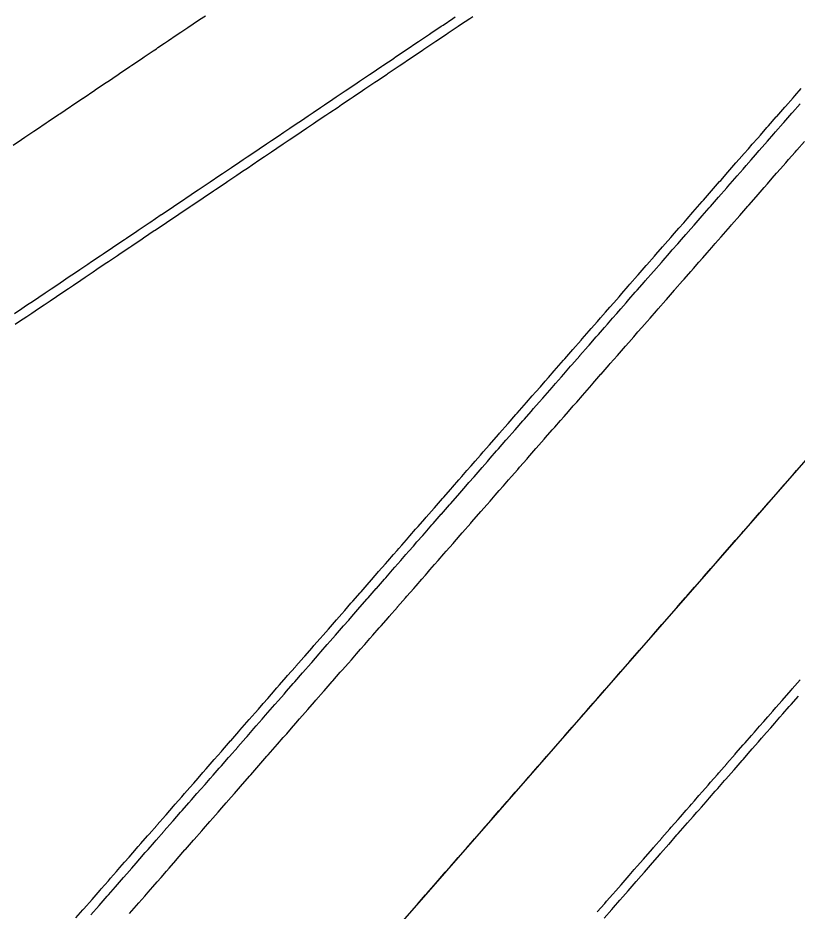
# Model space of a CAD drawing. Extents: x 2145147 to 2158018, y 137519 to 148068.
# Drawn here: x 2151620.4 to 2151675.9, y 142454.9 to 142518.5 of the extents above; entities that cross this region are included whole.
import ezdxf

# ---------------------------------------------------------------- set-up
doc = ezdxf.new("R2010")
doc.units = 0
doc.layers.add('PR_Align_Ramp_E', color=7, linetype='Continuous')
doc.layers.add('PR_Phasing_Pavement_1', color=7, linetype='Continuous')

msp = doc.modelspace()

# ---------------------------------------------------------------- linework, layer by layer
at = {"layer": 'PR_Align_Ramp_E'}
msp.add_line((2151310.016, 142067.77), (2151699.688, 142513.523), dxfattribs=at)
at = {"layer": 'PR_Phasing_Pavement_1'}
for points in [[(2151620.08, 142509.436), (2151620.683, 142509.842), (2151620.91, 142509.995), (2151621.555, 142510.429), (2151621.739, 142510.553), (2151622.427, 142511.016), (2151622.569, 142511.112), (2151623.299, 142511.603), (2151623.398, 142511.67), (2151624.17, 142512.19), (2151624.228, 142512.229), (2151625.042, 142512.777), (2151625.057, 142512.787), (2151625.887, 142513.346), (2151625.914, 142513.364), (2151626.716, 142513.904), (2151626.786, 142513.951), (2151627.546, 142514.463), (2151627.658, 142514.538), (2151628.375, 142515.021), (2151628.53, 142515.125), (2151629.205, 142515.58), (2151629.402, 142515.712), (2151630.034, 142516.138), (2151630.274, 142516.299), (2151630.383, 142516.373), (2151630.864, 142516.696), (2151631.145, 142516.886), (2151631.693, 142517.255), (2151632.017, 142517.473), (2151632.523, 142517.813), (2151632.889, 142518.06), (2151633.353, 142518.372), (2151633.761, 142518.647)], [(2151620.164, 142497.438), (2151620.688, 142497.79), (2151621.036, 142498.025), (2151621.517, 142498.349), (2151621.908, 142498.612), (2151622.347, 142498.907), (2151622.78, 142499.199), (2151623.176, 142499.466), (2151623.652, 142499.786), (2151624.006, 142500.024), (2151624.524, 142500.373), (2151624.835, 142500.583), (2151625.396, 142500.96), (2151625.665, 142501.141), (2151626.268, 142501.547), (2151626.494, 142501.7), (2151627.139, 142502.134), (2151627.324, 142502.258), (2151628.011, 142502.721), (2151628.153, 142502.817), (2151628.883, 142503.308), (2151628.983, 142503.375), (2151629.755, 142503.895), (2151629.812, 142503.933), (2151630.627, 142504.482), (2151630.642, 142504.492), (2151631.471, 142505.05), (2151631.499, 142505.069), (2151632.301, 142505.609), (2151632.371, 142505.656), (2151633.13, 142506.167), (2151633.243, 142506.243), (2151633.96, 142506.726), (2151634.114, 142506.83), (2151634.79, 142507.284), (2151634.986, 142507.417), (2151635.619, 142507.843), (2151635.858, 142508.004), (2151635.967, 142508.077), (2151636.449, 142508.401), (2151636.73, 142508.591), (2151637.278, 142508.96), (2151637.602, 142509.178), (2151638.108, 142509.518), (2151638.474, 142509.765), (2151638.937, 142510.077), (2151639.346, 142510.352), (2151639.767, 142510.635), (2151640.218, 142510.939), (2151640.596, 142511.194), (2151641.089, 142511.526), (2151641.426, 142511.752), (2151641.961, 142512.113), (2151642.255, 142512.31), (2151642.833, 142512.7), (2151643.085, 142512.869), (2151643.705, 142513.287), (2151643.914, 142513.427), (2151644.577, 142513.874), (2151644.744, 142513.986), (2151645.449, 142514.46), (2151645.573, 142514.544), (2151646.321, 142515.047), (2151646.403, 142515.103), (2151647.193, 142515.634), (2151647.232, 142515.661), (2151648.062, 142516.22), (2151648.064, 142516.221), (2151648.891, 142516.778), (2151648.936, 142516.808), (2151649.721, 142517.337), (2151649.808, 142517.395), (2151650.551, 142517.895), (2151650.68, 142517.982), (2151651.38, 142518.454), (2151651.385, 142518.457), (2151651.552, 142518.569)], [(2151620.23, 142496.679), (2151620.537, 142496.885), (2151621.06, 142497.237), (2151621.409, 142497.472), (2151621.889, 142497.796), (2151622.281, 142498.059), (2151622.719, 142498.354), (2151623.152, 142498.646), (2151623.548, 142498.913), (2151624.024, 142499.233), (2151624.378, 142499.471), (2151624.896, 142499.82), (2151625.208, 142500.03), (2151625.768, 142500.407), (2151626.037, 142500.588), (2151626.64, 142500.994), (2151626.867, 142501.147), (2151627.512, 142501.581), (2151627.696, 142501.705), (2151628.384, 142502.168), (2151628.526, 142502.264), (2151629.256, 142502.755), (2151629.355, 142502.822), (2151630.127, 142503.342), (2151630.185, 142503.38), (2151630.999, 142503.929), (2151631.014, 142503.939), (2151631.844, 142504.497), (2151631.871, 142504.516), (2151632.673, 142505.056), (2151632.743, 142505.103), (2151633.503, 142505.614), (2151633.615, 142505.69), (2151634.332, 142506.173), (2151634.487, 142506.277), (2151635.162, 142506.731), (2151635.359, 142506.864), (2151635.991, 142507.29), (2151636.231, 142507.451), (2151636.34, 142507.524), (2151636.821, 142507.848), (2151637.102, 142508.038), (2151637.65, 142508.407), (2151637.974, 142508.625), (2151638.48, 142508.965), (2151638.846, 142509.212), (2151639.309, 142509.524), (2151639.718, 142509.799), (2151640.139, 142510.082), (2151640.59, 142510.386), (2151640.969, 142510.641), (2151641.462, 142510.973), (2151641.798, 142511.199), (2151642.334, 142511.56), (2151642.628, 142511.757), (2151643.206, 142512.147), (2151643.457, 142512.316), (2151644.077, 142512.734), (2151644.287, 142512.874), (2151644.949, 142513.32), (2151645.116, 142513.433), (2151645.821, 142513.907), (2151645.946, 142513.991), (2151646.693, 142514.494), (2151646.775, 142514.55), (2151647.565, 142515.081), (2151647.605, 142515.108), (2151648.434, 142515.667), (2151648.437, 142515.668), (2151649.264, 142516.225), (2151649.309, 142516.255), (2151650.093, 142516.784), (2151650.181, 142516.842), (2151650.923, 142517.342), (2151651.052, 142517.429), (2151651.752, 142517.901), (2151651.757, 142517.904), (2151651.924, 142518.016), (2151652.582, 142518.459), (2151652.796, 142518.603)], [(2151624.535, 142454.397), (2151625.037, 142454.972), (2151625.115, 142455.061), (2151625.695, 142455.725), (2151625.696, 142455.725), (2151626.276, 142456.388), (2151626.354, 142456.478), (2151626.856, 142457.052), (2151627.012, 142457.231), (2151627.436, 142457.716), (2151627.67, 142457.984), (2151628.016, 142458.38), (2151628.328, 142458.736), (2151628.597, 142459.043), (2151628.986, 142459.489), (2151629.177, 142459.707), (2151629.645, 142460.242), (2151629.757, 142460.371), (2151630.303, 142460.995), (2151630.337, 142461.035), (2151630.918, 142461.698), (2151630.961, 142461.748), (2151631.498, 142462.362), (2151631.619, 142462.501), (2151632.078, 142463.026), (2151632.277, 142463.254), (2151632.658, 142463.69), (2151632.935, 142464.007), (2151633.239, 142464.353), (2151633.593, 142464.759), (2151633.819, 142465.017), (2151634.252, 142465.512), (2151634.399, 142465.681), (2151634.91, 142466.265), (2151634.979, 142466.345), (2151635.56, 142467.009), (2151635.568, 142467.018), (2151636.14, 142467.672), (2151636.226, 142467.771), (2151636.72, 142468.336), (2151636.884, 142468.524), (2151637.3, 142469), (2151637.542, 142469.277), (2151637.881, 142469.664), (2151638.201, 142470.03), (2151638.461, 142470.327), (2151638.859, 142470.782), (2151639.041, 142470.991), (2151639.517, 142471.535), (2151639.621, 142471.655), (2151640.175, 142472.288), (2151640.202, 142472.319), (2151640.782, 142472.982), (2151640.833, 142473.041), (2151641.362, 142473.646), (2151641.491, 142473.794), (2151641.942, 142474.31), (2151642.15, 142474.547), (2151642.523, 142474.974), (2151642.808, 142475.3), (2151643.103, 142475.637), (2151643.466, 142476.053), (2151643.683, 142476.301), (2151644.124, 142476.806), (2151644.263, 142476.965), (2151644.782, 142477.558), (2151644.844, 142477.629), (2151645.424, 142478.292), (2151645.44, 142478.311), (2151646.004, 142478.956), (2151646.098, 142479.064), (2151646.584, 142479.62), (2151646.757, 142479.817), (2151647.165, 142480.284), (2151647.415, 142480.57), (2151647.538, 142480.71), (2151647.745, 142480.948), (2151648.073, 142481.323), (2151648.325, 142481.611), (2151648.731, 142482.076), (2151648.905, 142482.275), (2151649.389, 142482.829), (2151649.486, 142482.939), (2151650.047, 142483.581), (2151650.066, 142483.603), (2151650.646, 142484.266), (2151650.706, 142484.334), (2151651.226, 142484.93), (2151651.364, 142485.087), (2151651.807, 142485.594), (2151652.022, 142485.84), (2151652.387, 142486.258), (2151652.68, 142486.593), (2151652.967, 142486.921), (2151653.338, 142487.346), (2151653.547, 142487.585), (2151653.996, 142488.099), (2151654.128, 142488.249), (2151654.655, 142488.852), (2151654.708, 142488.913), (2151655.288, 142489.576), (2151655.313, 142489.604), (2151655.868, 142490.24), (2151655.971, 142490.357), (2151656.449, 142490.904), (2151656.629, 142491.11), (2151657.029, 142491.568), (2151657.287, 142491.863), (2151657.609, 142492.232), (2151657.945, 142492.616), (2151658.19, 142492.895), (2151658.603, 142493.369), (2151658.77, 142493.559), (2151659.262, 142494.122), (2151659.35, 142494.223), (2151659.92, 142494.875), (2151659.93, 142494.887), (2151660.511, 142495.55), (2151660.578, 142495.627), (2151661.091, 142496.214), (2151661.236, 142496.38), (2151661.671, 142496.878), (2151661.894, 142497.133), (2151662.251, 142497.542), (2151662.552, 142497.886), (2151662.832, 142498.205), (2151663.211, 142498.639), (2151663.412, 142498.869), (2151663.869, 142499.392), (2151663.992, 142499.533), (2151664.527, 142500.145), (2151664.572, 142500.197), (2151665.153, 142500.86), (2151665.185, 142500.898), (2151665.733, 142501.524), (2151665.843, 142501.651), (2151666.313, 142502.188), (2151666.501, 142502.403), (2151666.893, 142502.852), (2151667.16, 142503.156), (2151667.474, 142503.515), (2151667.818, 142503.909), (2151668.054, 142504.179), (2151668.476, 142504.662), (2151668.634, 142504.843), (2151669.134, 142505.415), (2151669.214, 142505.507), (2151669.792, 142506.168), (2151669.795, 142506.171), (2151670.375, 142506.834), (2151670.45, 142506.921), (2151670.955, 142507.498), (2151671.109, 142507.674), (2151671.535, 142508.162), (2151671.767, 142508.426), (2151672.116, 142508.826), (2151672.425, 142509.179), (2151672.696, 142509.489), (2151673.083, 142509.932), (2151673.276, 142510.153), (2151673.741, 142510.685), (2151673.856, 142510.817), (2151674.399, 142511.438), (2151674.437, 142511.481), (2151675.017, 142512.144), (2151675.057, 142512.191), (2151675.597, 142512.808), (2151675.716, 142512.944), (2151676.177, 142513.472)], [(2151625.617, 142454.622), (2151626.197, 142455.286), (2151626.197, 142455.286), (2151626.777, 142455.95), (2151626.856, 142456.039), (2151627.358, 142456.613), (2151627.514, 142456.792), (2151627.938, 142457.277), (2151628.172, 142457.545), (2151628.518, 142457.941), (2151628.83, 142458.298), (2151629.098, 142458.605), (2151629.488, 142459.051), (2151629.679, 142459.268), (2151630.146, 142459.803), (2151630.259, 142459.932), (2151630.805, 142460.556), (2151630.839, 142460.596), (2151631.419, 142461.26), (2151631.463, 142461.309), (2151632, 142461.923), (2151632.121, 142462.062), (2151632.58, 142462.587), (2151632.779, 142462.815), (2151633.16, 142463.251), (2151633.437, 142463.568), (2151633.74, 142463.915), (2151634.095, 142464.321), (2151634.321, 142464.578), (2151634.754, 142465.074), (2151634.901, 142465.242), (2151635.412, 142465.826), (2151635.481, 142465.906), (2151636.062, 142466.57), (2151636.07, 142466.579), (2151636.642, 142467.233), (2151636.728, 142467.332), (2151637.222, 142467.897), (2151637.386, 142468.085), (2151637.802, 142468.561), (2151638.044, 142468.838), (2151638.383, 142469.225), (2151638.703, 142469.591), (2151638.963, 142469.889), (2151639.361, 142470.344), (2151639.543, 142470.552), (2151640.019, 142471.097), (2151640.123, 142471.216), (2151640.677, 142471.849), (2151640.704, 142471.88), (2151641.284, 142472.544), (2151641.335, 142472.602), (2151641.864, 142473.207), (2151641.993, 142473.355), (2151642.444, 142473.871), (2151642.651, 142474.108), (2151643.025, 142474.535), (2151643.31, 142474.861), (2151643.605, 142475.199), (2151643.968, 142475.614), (2151644.185, 142475.862), (2151644.626, 142476.367), (2151644.765, 142476.526), (2151645.284, 142477.12), (2151645.346, 142477.19), (2151645.926, 142477.854), (2151645.942, 142477.872), (2151646.506, 142478.517), (2151646.6, 142478.625), (2151647.086, 142479.181), (2151647.259, 142479.378), (2151647.667, 142479.845), (2151647.917, 142480.131), (2151648.04, 142480.272), (2151648.247, 142480.509), (2151648.575, 142480.884), (2151648.827, 142481.173), (2151649.233, 142481.637), (2151649.407, 142481.836), (2151649.891, 142482.39), (2151649.988, 142482.5), (2151650.549, 142483.143), (2151650.568, 142483.164), (2151651.148, 142483.828), (2151651.208, 142483.896), (2151651.728, 142484.491), (2151651.866, 142484.648), (2151652.309, 142485.155), (2151652.524, 142485.401), (2151652.889, 142485.819), (2151653.182, 142486.154), (2151653.469, 142486.483), (2151653.84, 142486.907), (2151654.049, 142487.146), (2151654.498, 142487.66), (2151654.63, 142487.81), (2151655.156, 142488.413), (2151655.21, 142488.474), (2151655.79, 142489.138), (2151655.815, 142489.166), (2151656.37, 142489.801), (2151656.473, 142489.919), (2151656.951, 142490.465), (2151657.131, 142490.671), (2151657.531, 142491.129), (2151657.789, 142491.424), (2151658.111, 142491.793), (2151658.447, 142492.177), (2151658.691, 142492.457), (2151659.105, 142492.93), (2151659.272, 142493.12), (2151659.764, 142493.683), (2151659.852, 142493.784), (2151660.422, 142494.436), (2151660.432, 142494.448), (2151661.012, 142495.112), (2151661.08, 142495.189), (2151661.593, 142495.775), (2151661.738, 142495.942), (2151662.173, 142496.439), (2151662.396, 142496.694), (2151662.753, 142497.103), (2151663.054, 142497.447), (2151663.333, 142497.767), (2151663.713, 142498.2), (2151663.914, 142498.43), (2151664.371, 142498.953), (2151664.494, 142499.094), (2151665.029, 142499.706), (2151665.074, 142499.758), (2151665.654, 142500.422), (2151665.687, 142500.459), (2151666.235, 142501.085), (2151666.345, 142501.212), (2151666.815, 142501.749), (2151667.003, 142501.965), (2151667.395, 142502.413), (2151667.661, 142502.718), (2151667.975, 142503.077), (2151668.32, 142503.47), (2151668.556, 142503.74), (2151668.978, 142504.223), (2151669.136, 142504.404), (2151669.636, 142504.976), (2151669.716, 142505.068), (2151670.294, 142505.729), (2151670.297, 142505.732), (2151670.877, 142506.396), (2151670.952, 142506.482), (2151671.457, 142507.059), (2151671.61, 142507.235), (2151672.037, 142507.723), (2151672.269, 142507.988), (2151672.618, 142508.387), (2151672.927, 142508.741), (2151673.198, 142509.051), (2151673.585, 142509.493), (2151673.778, 142509.714), (2151674.243, 142510.246), (2151674.358, 142510.378), (2151674.901, 142510.999), (2151674.939, 142511.042), (2151675.519, 142511.706), (2151675.559, 142511.752), (2151676.099, 142512.369)], [(2151628.361, 142454.723), (2151628.863, 142455.297), (2151629.02, 142455.476), (2151629.444, 142455.961), (2151629.678, 142456.228), (2151630.024, 142456.624), (2151630.336, 142456.981), (2151630.604, 142457.288), (2151630.994, 142457.734), (2151631.184, 142457.952), (2151631.652, 142458.487), (2151631.765, 142458.616), (2151632.31, 142459.24), (2151632.345, 142459.28), (2151632.925, 142459.943), (2151632.969, 142459.993), (2151633.505, 142460.607), (2151633.627, 142460.746), (2151634.086, 142461.271), (2151634.285, 142461.499), (2151634.666, 142461.935), (2151634.943, 142462.251), (2151635.246, 142462.598), (2151635.601, 142463.004), (2151635.827, 142463.262), (2151636.259, 142463.757), (2151636.407, 142463.926), (2151636.917, 142464.51), (2151636.987, 142464.59), (2151637.567, 142465.253), (2151637.576, 142465.263), (2151638.148, 142465.917), (2151638.234, 142466.016), (2151638.728, 142466.581), (2151638.892, 142466.769), (2151639.308, 142467.245), (2151639.55, 142467.522), (2151639.888, 142467.908), (2151640.208, 142468.274), (2151640.469, 142468.572), (2151640.866, 142469.027), (2151641.049, 142469.236), (2151641.525, 142469.78), (2151641.629, 142469.9), (2151642.183, 142470.533), (2151642.209, 142470.564), (2151642.79, 142471.227), (2151642.841, 142471.286), (2151643.37, 142471.891), (2151643.499, 142472.039), (2151643.95, 142472.555), (2151644.157, 142472.792), (2151644.53, 142473.219), (2151644.815, 142473.545), (2151645.111, 142473.882), (2151645.474, 142474.298), (2151645.691, 142474.546), (2151646.132, 142475.05), (2151646.271, 142475.21), (2151646.79, 142475.803), (2151646.851, 142475.874), (2151647.432, 142476.537), (2151647.448, 142476.556), (2151648.012, 142477.201), (2151648.106, 142477.309), (2151648.592, 142477.865), (2151648.764, 142478.062), (2151649.172, 142478.529), (2151649.422, 142478.815), (2151649.545, 142478.955), (2151649.753, 142479.192), (2151650.081, 142479.568), (2151650.333, 142479.856), (2151650.739, 142480.321), (2151650.913, 142480.52), (2151651.397, 142481.073), (2151651.493, 142481.184), (2151652.055, 142481.826), (2151652.074, 142481.848), (2151652.654, 142482.511), (2151652.713, 142482.579), (2151653.234, 142483.175), (2151653.371, 142483.332), (2151653.814, 142483.839), (2151654.03, 142484.085), (2151654.395, 142484.503), (2151654.688, 142484.838), (2151654.975, 142485.166), (2151655.346, 142485.591), (2151655.555, 142485.83), (2151656.004, 142486.344), (2151656.135, 142486.494), (2151656.662, 142487.096), (2151656.716, 142487.158), (2151657.296, 142487.821), (2151657.32, 142487.849), (2151657.876, 142488.485), (2151657.979, 142488.602), (2151658.456, 142489.149), (2151658.637, 142489.355), (2151659.037, 142489.813), (2151659.295, 142490.108), (2151659.617, 142490.476), (2151659.953, 142490.861), (2151660.197, 142491.14), (2151660.611, 142491.614), (2151660.777, 142491.804), (2151661.269, 142492.367), (2151661.358, 142492.468), (2151661.927, 142493.12), (2151661.938, 142493.131), (2151662.518, 142493.795), (2151662.586, 142493.872), (2151663.098, 142494.459), (2151663.244, 142494.625), (2151663.679, 142495.123), (2151663.902, 142495.378), (2151664.259, 142495.787), (2151664.56, 142496.131), (2151664.839, 142496.45), (2151665.218, 142496.884), (2151665.419, 142497.114), (2151665.876, 142497.637), (2151666, 142497.778), (2151666.535, 142498.39), (2151666.58, 142498.442), (2151667.16, 142499.105), (2151667.193, 142499.143), (2151667.74, 142499.769), (2151667.851, 142499.895), (2151668.321, 142500.433), (2151668.509, 142500.648), (2151668.901, 142501.097), (2151669.167, 142501.401), (2151669.481, 142501.76), (2151669.825, 142502.154), (2151670.062, 142502.424), (2151670.484, 142502.907), (2151670.642, 142503.088), (2151671.142, 142503.66), (2151671.222, 142503.752), (2151671.8, 142504.413), (2151671.802, 142504.415), (2151672.383, 142505.079), (2151672.458, 142505.166), (2151672.963, 142505.743), (2151673.116, 142505.918), (2151673.543, 142506.407), (2151673.774, 142506.671), (2151674.123, 142507.071), (2151674.433, 142507.424), (2151674.704, 142507.734), (2151675.091, 142508.177), (2151675.284, 142508.398), (2151675.749, 142508.93), (2151675.864, 142509.062), (2151676.407, 142509.683)], [(2151648.28, 142454.717), (2151648.86, 142455.381), (2151648.869, 142455.391), (2151649.441, 142456.045), (2151649.527, 142456.143), (2151650.021, 142456.709), (2151650.185, 142456.896), (2151650.601, 142457.372), (2151650.843, 142457.649), (2151651.181, 142458.036), (2151651.501, 142458.402), (2151651.762, 142458.7), (2151652.16, 142459.155), (2151652.342, 142459.364), (2151652.818, 142459.908), (2151652.922, 142460.027), (2151653.476, 142460.661), (2151653.502, 142460.691), (2151654.083, 142461.355), (2151654.134, 142461.414), (2151654.663, 142462.019), (2151654.792, 142462.167), (2151655.243, 142462.682), (2151655.45, 142462.919), (2151655.824, 142463.346), (2151656.109, 142463.672), (2151656.404, 142464.01), (2151656.767, 142464.425), (2151656.984, 142464.674), (2151657.425, 142465.178), (2151657.564, 142465.337), (2151658.083, 142465.931), (2151658.145, 142466.001), (2151658.725, 142466.665), (2151658.741, 142466.684), (2151659.305, 142467.329), (2151659.399, 142467.437), (2151659.885, 142467.993), (2151660.058, 142468.19), (2151660.466, 142468.656), (2151660.716, 142468.942), (2151660.839, 142469.083), (2151661.046, 142469.32), (2151661.374, 142469.695), (2151661.626, 142469.984), (2151662.032, 142470.448), (2151662.206, 142470.648), (2151662.69, 142471.201), (2151662.787, 142471.311), (2151663.348, 142471.954), (2151663.367, 142471.975), (2151663.947, 142472.639), (2151664.006, 142472.707), (2151664.527, 142473.303), (2151664.665, 142473.46), (2151665.108, 142473.966), (2151665.323, 142474.213), (2151665.688, 142474.63), (2151665.981, 142474.965), (2151666.268, 142475.294), (2151666.639, 142475.718), (2151666.848, 142475.958), (2151667.297, 142476.471), (2151667.429, 142476.621), (2151667.955, 142477.224), (2151668.009, 142477.285), (2151668.589, 142477.949), (2151668.614, 142477.977), (2151669.169, 142478.613), (2151669.272, 142478.73), (2151669.75, 142479.277), (2151669.93, 142479.483), (2151670.33, 142479.94), (2151670.588, 142480.236), (2151670.91, 142480.604), (2151671.246, 142480.989), (2151671.49, 142481.268), (2151671.904, 142481.741), (2151672.071, 142481.932), (2151672.563, 142482.494), (2151672.651, 142482.595), (2151673.221, 142483.247), (2151673.231, 142483.259), (2151673.811, 142483.923), (2151673.879, 142484), (2151674.392, 142484.587), (2151674.537, 142484.753), (2151674.972, 142485.25), (2151675.195, 142485.506), (2151675.552, 142485.914), (2151675.853, 142486.259), (2151676.132, 142486.578)], [(2151661.663, 142454.832), (2151662.192, 142455.437), (2151662.321, 142455.585), (2151662.772, 142456.101), (2151662.979, 142456.338), (2151663.352, 142456.765), (2151663.637, 142457.091), (2151663.933, 142457.428), (2151664.296, 142457.844), (2151664.513, 142458.092), (2151664.954, 142458.596), (2151665.093, 142458.756), (2151665.612, 142459.349), (2151665.673, 142459.42), (2151666.254, 142460.083), (2151666.27, 142460.102), (2151666.834, 142460.747), (2151666.928, 142460.855), (2151667.414, 142461.411), (2151667.586, 142461.608), (2151667.994, 142462.075), (2151668.244, 142462.361), (2151668.367, 142462.501), (2151668.575, 142462.738), (2151668.903, 142463.114), (2151669.155, 142463.402), (2151669.561, 142463.867), (2151669.735, 142464.066), (2151670.219, 142464.619), (2151670.315, 142464.73), (2151670.877, 142465.372), (2151670.896, 142465.394), (2151671.476, 142466.057), (2151671.535, 142466.125), (2151672.056, 142466.721), (2151672.193, 142466.878), (2151672.636, 142467.385), (2151672.852, 142467.631), (2151673.217, 142468.049), (2151673.51, 142468.384), (2151673.797, 142468.712), (2151674.168, 142469.137), (2151674.377, 142469.376), (2151674.826, 142469.89), (2151674.957, 142470.04), (2151675.484, 142470.643), (2151675.538, 142470.704), (2151676.118, 142471.367)], [(2151662.165, 142454.393), (2151662.694, 142454.998), (2151662.823, 142455.146), (2151663.274, 142455.662), (2151663.481, 142455.899), (2151663.854, 142456.326), (2151664.139, 142456.652), (2151664.434, 142456.99), (2151664.797, 142457.405), (2151665.015, 142457.653), (2151665.456, 142458.158), (2151665.595, 142458.317), (2151666.114, 142458.911), (2151666.175, 142458.981), (2151666.755, 142459.645), (2151666.772, 142459.663), (2151667.336, 142460.308), (2151667.43, 142460.416), (2151667.916, 142460.972), (2151668.088, 142461.169), (2151668.496, 142461.636), (2151668.746, 142461.922), (2151668.869, 142462.063), (2151669.077, 142462.3), (2151669.405, 142462.675), (2151669.657, 142462.963), (2151670.063, 142463.428), (2151670.237, 142463.627), (2151670.721, 142464.181), (2151670.817, 142464.291), (2151671.379, 142464.934), (2151671.398, 142464.955), (2151671.978, 142465.619), (2151672.037, 142465.686), (2151672.558, 142466.282), (2151672.695, 142466.439), (2151673.138, 142466.946), (2151673.353, 142467.192), (2151673.719, 142467.61), (2151674.012, 142467.945), (2151674.299, 142468.274), (2151674.67, 142468.698), (2151674.879, 142468.937), (2151675.328, 142469.451), (2151675.459, 142469.601), (2151675.986, 142470.204)]]:
    msp.add_lwpolyline(points, dxfattribs=at)

doc.saveas('drawing.dxf')
